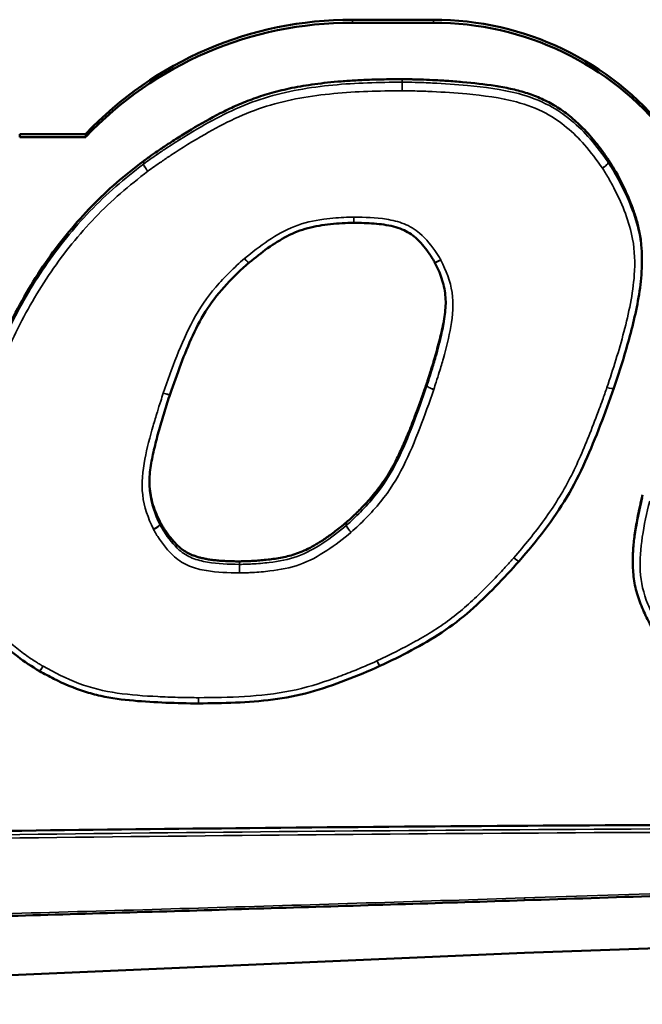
# Model space of a CAD drawing. Header units: inches. Extents: x 1.9 to 64.4, y 1.6 to 69.2.
# Tile 312 of 328: x 53.031 to 53.462, y 62.06 to 62.742. Entities that reach past the tile are written whole.
import ezdxf

# ---------------------------------------------------------------- set-up
doc = ezdxf.new("R2010")
doc.units = ezdxf.units.IN
doc.header["$MEASUREMENT"] = 0
doc.layers.add('Visible (ANSI)', color=7, linetype='Continuous', lineweight=50)
doc.layers.add('Visible Narrow (ANSI)', color=7, linetype='Continuous', lineweight=35)

msp = doc.modelspace()

# ---------------------------------------------------------------- linework, layer by layer
at = {"layer": 'Visible (ANSI)'}
for p, q in [((53.31761, 62.74239), (53.26141, 62.74239)), ((53.26141, 62.74031), (53.31761, 62.74031)), ((53.07658, 62.66313), (53.03084, 62.66313)), ((53.03084, 62.66105), (53.03084, 62.66313)), ((53.03084, 62.66105), (53.07658, 62.66105)), ((53.07658, 62.66105), (53.07658, 62.66313)), ((53.26242, 62.60152), (53.26247, 62.60152)), ((53.46209, 62.57688), (53.46209, 62.5748)), ((53.18985, 62.57394), (53.18989, 62.57398)), ((53.1351, 62.48282), (53.1351, 62.48284)), ((53.45576, 62.36789), (53.45576, 62.36581)), ((54.30916, 62.12649), (53.38071, 62.09545)), ((53.38071, 62.09545), (52.55991, 62.05968))]:
    msp.add_line(p, q, dxfattribs=at)
for centre, start, end in [((53.43782, 62.48841), 341.16408, 341.48855), ((53.37325, 62.37031), 318.8354, 319.17395), ((53.04699, 62.29511), 239.90469, 240.87268), ((53.27842, 62.29884), 294.85891, 295.18357), ((53.15473, 62.27333), 269.91882, 270.18367)]:
    msp.add_arc(centre, 0.005, start, end, dxfattribs=at)
for centre, major_axis, ratio, start_param, end_param in [((53.26141, 62.49657), (-0.25131, 0), 0.978148, 4.712389, 5.538723), ((53.31761, 62.54305), (-0.20379, 0), 0.978148, 3.79987, 4.712389), ((53.26141, 62.49449), (0.25131, 0), 0.978148, 1.570796, 2.39713), ((53.31761, 62.54097), (0.20379, 0), 0.978148, 0.658277, 1.570796), ((53.31353, 62.57233), (0.00529, -0.00023), 0.912162, 0.47841, 0.508989)]:
    msp.add_ellipse(centre, major_axis=major_axis, ratio=ratio, start_param=start_param, end_param=end_param, dxfattribs=at)
for points, knots in [([(53.11664, 62.64437), (53.11672, 62.64442), (53.11708, 62.64469), (53.11791, 62.6453), (53.11929, 62.64629), (53.12208, 62.64827), (53.12663, 62.65143), (53.13322, 62.65586), (53.14111, 62.66096), (53.15333, 62.66848), (53.16648, 62.6759), (53.1805, 62.68272), (53.19183, 62.68739), (53.20424, 62.69147), (53.21814, 62.69492), (53.23088, 62.69713), (53.24211, 62.69857), (53.25143, 62.69949), (53.26144, 62.70022), (53.27219, 62.70075), (53.28372, 62.70108), (53.29167, 62.70112), (53.29578, 62.70114)], [0.0001669, 0.0001669, 0.0001669, 0.0001669, 0.0009341, 0.0036538, 0.0080356, 0.0139561, 0.0299207, 0.0505654, 0.0749138, 0.101997, 0.1605463, 0.1904728, 0.2213119, 0.2541444, 0.2901301, 0.3304757, 0.3526676, 0.3764067, 0.4018441, 0.4291297, 0.458412, 0.4897452, 0.4897452, 0.4897452, 0.4897452]), ([(53.29582, 62.70114), (53.29595, 62.70114), (53.29647, 62.70113), (53.29762, 62.70113), (53.29946, 62.7011), (53.30195, 62.70106), (53.30502, 62.70099), (53.31011, 62.70085), (53.31748, 62.70056), (53.32726, 62.70002), (53.34172, 62.69892), (53.35647, 62.69725), (53.37102, 62.69463), (53.38146, 62.69193), (53.39158, 62.68822), (53.40142, 62.68321), (53.40929, 62.67783), (53.41546, 62.67272), (53.42016, 62.66832), (53.42485, 62.6634), (53.42954, 62.65793), (53.43425, 62.65189), (53.43725, 62.64758), (53.4388, 62.64536)], [0, 0, 0, 0, 0.0010176, 0.0039696, 0.0087051, 0.0150732, 0.0229232, 0.0321047, 0.0538616, 0.0791463, 0.1067684, 0.1643173, 0.1922116, 0.2194204, 0.2465407, 0.2743497, 0.30379, 0.3194557, 0.3359275, 0.3533416, 0.3718327, 0.3915324, 0.4124624, 0.4124624, 0.4124624, 0.4124624]), ([(53.4388, 62.64536), (53.4388, 62.64534), (53.43881, 62.64533), (53.43883, 62.64531), (53.43884, 62.6453), (53.43884, 62.64529)], [0, 0, 0, 0, 0.0001071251, 0.0001071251, 0.0002142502, 0.0002142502, 0.0002142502, 0.0002142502]), ([(53.43884, 62.64529), (53.43888, 62.64523), (53.43906, 62.64496), (53.43976, 62.64389), (53.44119, 62.64162), (53.44341, 62.63789), (53.44617, 62.63293), (53.44924, 62.62692), (53.45241, 62.62004), (53.45547, 62.61246), (53.45821, 62.60432), (53.46045, 62.59558), (53.46182, 62.58637), (53.46209, 62.58004), (53.46209, 62.57688)], [0.0001075, 0.0001075, 0.0001075, 0.0001075, 0.0006655, 0.002605, 0.0099674, 0.0214148, 0.0362851, 0.053931, 0.0737244, 0.0950643, 0.1173883, 0.1404478, 0.1651381, 0.1897619, 0.1897619, 0.1897619, 0.1897619]), ([(53.00524, 62.48559), (53.00822, 62.49388), (53.0141, 62.51022), (53.02481, 62.53362), (53.03674, 62.55566), (53.05003, 62.57628), (53.06464, 62.5955), (53.0806, 62.61327), (53.09778, 62.62971), (53.11028, 62.63943), (53.11653, 62.64429)], [0.0001304, 0.0001304, 0.0001304, 0.0001304, 0.0685768, 0.1350126, 0.1996182, 0.2627311, 0.3247134, 0.3859474, 0.4468292, 0.5075955, 0.5075955, 0.5075955, 0.5075955]), ([(53.11653, 62.64429), (53.11655, 62.6443), (53.11657, 62.64431), (53.1166, 62.64434), (53.11662, 62.64435), (53.11664, 62.64437)], [0, 0, 0, 0, 0.0001667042, 0.0001667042, 0.0003334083, 0.0003334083, 0.0003334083, 0.0003334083]), ([(53.18989, 62.57398), (53.19415, 62.57747), (53.19833, 62.58079), (53.20705, 62.587), (53.21153, 62.58986), (53.22081, 62.59467), (53.2256, 62.59657), (53.23562, 62.5992), (53.24092, 62.60001), (53.25165, 62.60114), (53.25695, 62.6015), (53.26242, 62.60152)], [0.0000779, 0.0000779, 0.0000779, 0.0000779, 0.0424549, 0.0424549, 0.084832, 0.084832, 0.127209, 0.127209, 0.169586, 0.169586, 0.2119631, 0.2119631, 0.2119631, 0.2119631]), ([(53.26247, 62.60152), (53.26725, 62.60149), (53.27186, 62.60139), (53.28104, 62.60066), (53.28557, 62.60006), (53.29196, 62.59846), (53.294, 62.59781), (53.29943, 62.59556), (53.30256, 62.59358), (53.30853, 62.5882), (53.31139, 62.58478), (53.31553, 62.57897), (53.31708, 62.57659), (53.31825, 62.57448)], [-0.1825043, -0.1825043, -0.1825043, -0.1825043, -0.1460483, -0.1460483, -0.1095922, -0.1095922, -0.0913641, -0.0913641, -0.0585588, -0.0585588, -0.0221027, -0.0221027, -0.0002239, -0.0002239, -0.0002239, -0.0002239]), ([(53.1351, 62.48284), (53.13749, 62.48979), (53.13989, 62.49664), (53.14507, 62.51023), (53.14781, 62.51695), (53.15386, 62.53), (53.15718, 62.53633), (53.16491, 62.54814), (53.1694, 62.55366), (53.17917, 62.56424), (53.18419, 62.56917), (53.18985, 62.57394)], [0.0000272, 0.0000272, 0.0000272, 0.0000272, 0.0571392, 0.0571392, 0.1142512, 0.1142512, 0.1713632, 0.1713632, 0.2284753, 0.2284753, 0.2855873, 0.2855873, 0.2855873, 0.2855873]), ([(53.31832, 62.57434), (53.31932, 62.5724), (53.32027, 62.57053), (53.32193, 62.56685), (53.32264, 62.56499), (53.3239, 62.56118), (53.32443, 62.55923), (53.32528, 62.55533), (53.3256, 62.55337), (53.32601, 62.5494), (53.32611, 62.5474), (53.32611, 62.54539)], [0.00019545, 0.00019545, 0.00019545, 0.00019545, 0.01713415, 0.01713415, 0.03407284, 0.03407284, 0.05101153, 0.05101153, 0.06795023, 0.06795023, 0.08488892, 0.08488892, 0.08488892, 0.08488892]), ([(53.46209, 62.5748), (53.46209, 62.56856), (53.46157, 62.56246), (53.45994, 62.5504), (53.45882, 62.54445), (53.45623, 62.53265), (53.45476, 62.52681), (53.45158, 62.51523), (53.44989, 62.50951), (53.44633, 62.4981), (53.44444, 62.49244), (53.44256, 62.48682)], [0.1815141, 0.1815141, 0.1815141, 0.1815141, 0.2275466, 0.2275466, 0.2735791, 0.2735791, 0.3196116, 0.3196116, 0.3656442, 0.3656442, 0.4116767, 0.4116767, 0.4116767, 0.4116767]), ([(53.31306, 62.49066), (53.31309, 62.49073), (53.31319, 62.49103), (53.3134, 62.49167), (53.31374, 62.4927), (53.3142, 62.49409), (53.31475, 62.49582), (53.31566, 62.49868), (53.31695, 62.50283), (53.31859, 62.50836), (53.3209, 62.51655), (53.32305, 62.52496), (53.32478, 62.53338), (53.3257, 62.53948), (53.32604, 62.54382), (53.3261, 62.54612), (53.3261, 62.54643)], [0, 0, 0, 0, 0.0006132, 0.0023917, 0.0052442, 0.0090793, 0.0138056, 0.0193319, 0.0324196, 0.0476136, 0.0641874, 0.0985818, 0.1151198, 0.1310614, 0.1466274, 0.1489852, 0.1489852, 0.1489852, 0.1489852]), ([(53.25722, 62.39382), (53.25737, 62.39395), (53.25798, 62.39447), (53.25928, 62.39562), (53.26133, 62.3975), (53.26399, 62.40003), (53.26712, 62.40315), (53.27058, 62.40679), (53.27425, 62.41089), (53.27801, 62.41541), (53.28181, 62.42041), (53.28563, 62.42609), (53.28876, 62.43143), (53.29133, 62.43625), (53.29338, 62.44036), (53.29551, 62.44487), (53.29771, 62.44981), (53.3, 62.45524), (53.30239, 62.46117), (53.30489, 62.46767), (53.30751, 62.47476), (53.31026, 62.48248), (53.3121, 62.48785), (53.31306, 62.49064)], [0.0000894, 0.0000894, 0.0000894, 0.0000894, 0.00162, 0.0062377, 0.0134917, 0.0230239, 0.0344804, 0.0475129, 0.0617802, 0.0769508, 0.0928931, 0.1102473, 0.1298731, 0.1408135, 0.1526523, 0.1655002, 0.1794675, 0.1946644, 0.2112003, 0.2291843, 0.2487251, 0.2699309, 0.2928579, 0.2928579, 0.2928579, 0.2928579]), ([(53.12071, 62.42102), (53.12071, 62.42505), (53.12109, 62.42913), (53.12237, 62.43735), (53.12325, 62.44149), (53.12523, 62.44979), (53.12633, 62.45394), (53.12865, 62.46224), (53.12988, 62.46638), (53.13242, 62.47463), (53.1337, 62.4787), (53.1351, 62.48282)], [0.0832759, 0.0832759, 0.0832759, 0.0832759, 0.1171508, 0.1171508, 0.1510258, 0.1510258, 0.1849008, 0.1849008, 0.2187757, 0.2187757, 0.2526507, 0.2526507, 0.2526507, 0.2526507]), ([(53.44255, 62.48679), (53.43964, 62.47826), (53.43647, 62.46967), (53.42993, 62.45272), (53.42652, 62.44429), (53.41901, 62.42759), (53.41483, 62.41932), (53.40535, 62.40343), (53.40008, 62.39578), (53.38892, 62.38104), (53.38297, 62.37391), (53.37704, 62.36704)], [0.0000353, 0.0000353, 0.0000353, 0.0000353, 0.0700319, 0.0700319, 0.1400285, 0.1400285, 0.2100251, 0.2100251, 0.2800216, 0.2800216, 0.3500182, 0.3500182, 0.3500182, 0.3500182]), ([(53.12072, 62.42206), (53.12073, 62.42145), (53.12081, 62.41875), (53.12128, 62.4139), (53.12266, 62.40748), (53.12484, 62.40091), (53.12691, 62.39664), (53.12799, 62.39444)], [0.16803243, 0.16803243, 0.16803243, 0.16803243, 0.17273648, 0.18908377, 0.20593607, 0.22373172, 0.24273056, 0.24273056, 0.24273056, 0.24273056]), ([(53.45576, 62.36789), (53.45576, 62.36834), (53.45577, 62.37028), (53.4559, 62.37382), (53.45627, 62.37864), (53.45685, 62.38384), (53.45767, 62.38944), (53.45873, 62.39549), (53.46004, 62.40202), (53.46135, 62.40788), (53.46225, 62.41156), (53.46259, 62.41291)], [0.1530716, 0.1530716, 0.1530716, 0.1530716, 0.1565721, 0.1681687, 0.1806836, 0.1942228, 0.2088911, 0.2247922, 0.2420284, 0.2607008, 0.2715256, 0.2715256, 0.2715256, 0.2715256]), ([(53.12799, 62.39444), (53.128, 62.39441), (53.12801, 62.39439), (53.12804, 62.39434), (53.12805, 62.39432), (53.12806, 62.39429)], [0, 0, 0, 0, 0.0002080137, 0.0002080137, 0.0004160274, 0.0004160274, 0.0004160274, 0.0004160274]), ([(53.12806, 62.39429), (53.12807, 62.39428), (53.12812, 62.39417), (53.12839, 62.39368), (53.12899, 62.39262), (53.12999, 62.39093), (53.13135, 62.38878), (53.13304, 62.3863), (53.13502, 62.38364), (53.13726, 62.38091), (53.13975, 62.37825), (53.14252, 62.37573), (53.14572, 62.37345), (53.1488, 62.37185), (53.15158, 62.37072), (53.15394, 62.36992), (53.15653, 62.36921), (53.15939, 62.36859), (53.16253, 62.36805), (53.16597, 62.3676), (53.16975, 62.36725), (53.17387, 62.367), (53.17836, 62.36684), (53.18149, 62.36682), (53.18311, 62.36681)], [0.0002141, 0.0002141, 0.0002141, 0.0002141, 0.0003064, 0.0011969, 0.004558, 0.009742, 0.0164117, 0.0242363, 0.0328938, 0.0420752, 0.0514907, 0.0609798, 0.0708423, 0.081576, 0.0874501, 0.0937599, 0.1005812, 0.1079887, 0.1160565, 0.1248565, 0.1344596, 0.1449348, 0.1563497, 0.1687144, 0.1687144, 0.1687144, 0.1687144]), ([(53.18315, 62.36681), (53.1832, 62.36681), (53.1834, 62.36681), (53.18385, 62.36682), (53.18459, 62.36683), (53.18609, 62.36686), (53.18851, 62.36693), (53.19197, 62.36709), (53.19605, 62.36736), (53.20223, 62.36789), (53.20868, 62.36872), (53.21523, 62.36999), (53.22025, 62.37131), (53.22542, 62.37312), (53.23087, 62.37555), (53.23557, 62.37812), (53.23954, 62.38057), (53.24276, 62.38269), (53.24612, 62.38507), (53.24966, 62.38771), (53.25337, 62.39063), (53.25588, 62.3927), (53.25717, 62.39377)], [0.0000566, 0.0000566, 0.0000566, 0.0000566, 0.0004068, 0.0015906, 0.0034964, 0.0060694, 0.0129981, 0.0219403, 0.0324623, 0.0441339, 0.0692307, 0.0819679, 0.0950074, 0.1087933, 0.123811, 0.1405715, 0.1497691, 0.1595972, 0.1701201, 0.1814013, 0.193504, 0.206401, 0.206401, 0.206401, 0.206401]), ([(53.25717, 62.39377), (53.25718, 62.39378), (53.25718, 62.39379), (53.2572, 62.3938), (53.25721, 62.39381), (53.25722, 62.39382)], [0, 0, 0, 0, 0.0000893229, 0.0000893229, 0.0001786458, 0.0001786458, 0.0001786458, 0.0001786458]), ([(53.18311, 62.36681), (53.18312, 62.36681), (53.18312, 62.36681), (53.18314, 62.36681), (53.18315, 62.36681), (53.18315, 62.36681)], [0, 0, 0, 0, 0.0000564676, 0.0000564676, 0.0001129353, 0.0001129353, 0.0001129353, 0.0001129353]), ([(53.37702, 62.36702), (53.37177, 62.36102), (53.3662, 62.35508), (53.35494, 62.34356), (53.34916, 62.33791), (53.33686, 62.32714), (53.33028, 62.32211), (53.31659, 62.31304), (53.30951, 62.30895), (53.29515, 62.3013), (53.28781, 62.29773), (53.28055, 62.29432)], [0.0000374, 0.0000374, 0.0000374, 0.0000374, 0.0614439, 0.0614439, 0.1228505, 0.1228505, 0.184257, 0.184257, 0.2456635, 0.2456635, 0.3070701, 0.3070701, 0.3070701, 0.3070701]), ([(53.47498, 62.31079), (53.47289, 62.31392), (53.47107, 62.31704), (53.46742, 62.32361), (53.46566, 62.32704), (53.46242, 62.3341), (53.46093, 62.33774), (53.45837, 62.34531), (53.45735, 62.34927), (53.45607, 62.35724), (53.45579, 62.36122), (53.45576, 62.36537), (53.45576, 62.36559), (53.45576, 62.36581)], [0.0002208, 0.0002208, 0.0002208, 0.0002208, 0.027588, 0.027588, 0.0565788, 0.0565788, 0.0855695, 0.0855695, 0.1145603, 0.1145603, 0.1435511, 0.1435511, 0.1451747, 0.1451747, 0.1451747, 0.1451747]), ([(53.04448, 62.29078), (53.03928, 62.2938), (53.03426, 62.29721), (53.02462, 62.3044), (53.01986, 62.3083), (53.01342, 62.3152), (53.01143, 62.31767), (53.00788, 62.32282), (53.0063, 62.32549), (53.00205, 62.33367), (52.99984, 62.3393), (52.99601, 62.35052), (52.99441, 62.35625), (52.99295, 62.36181)], [0.0001074, 0.0001074, 0.0001074, 0.0001074, 0.044848, 0.044848, 0.0895886, 0.0895886, 0.1119589, 0.1119589, 0.1343292, 0.1343292, 0.1790698, 0.1790698, 0.2238103, 0.2238103, 0.2238103, 0.2238103]), ([(53.15472, 62.26833), (53.14727, 62.26834), (53.13971, 62.26853), (53.12471, 62.26913), (53.11721, 62.26955), (53.10215, 62.2709), (53.09452, 62.27188), (53.0832, 62.2744), (53.07947, 62.27541), (53.06843, 62.27893), (53.06134, 62.28191), (53.05109, 62.2871), (53.04779, 62.28894), (53.04455, 62.29074)], [0.00003, 0.00003, 0.00003, 0.00003, 0.0567408, 0.0567408, 0.1134517, 0.1134517, 0.1701625, 0.1701625, 0.1985179, 0.1985179, 0.2552288, 0.2552288, 0.2835842, 0.2835842, 0.2835842, 0.2835842]), ([(53.28052, 62.29431), (53.2728, 62.29073), (53.26475, 62.28741), (53.24868, 62.28127), (53.24051, 62.27841), (53.22365, 62.27379), (53.21501, 62.27214), (53.19775, 62.26989), (53.18911, 62.26925), (53.17189, 62.26847), (53.16326, 62.26836), (53.15474, 62.26833)], [0.0000365, 0.0000365, 0.0000365, 0.0000365, 0.064948, 0.064948, 0.1298596, 0.1298596, 0.1947712, 0.1947712, 0.2596828, 0.2596828, 0.3245944, 0.3245944, 0.3245944, 0.3245944]), ([(52.47892, 62.16531), (52.48016, 62.16542), (52.48565, 62.16589), (52.49919, 62.16675), (52.52408, 62.16811), (52.56268, 62.1698), (52.61733, 62.17177), (52.67395, 62.17341), (52.72903, 62.17479), (52.77835, 62.1759), (52.83343, 62.177), (52.89451, 62.17808), (52.96148, 62.17912), (53.0608, 62.18049), (53.25186, 62.18266), (53.47538, 62.18423), (53.69942, 62.18466), (53.8339, 62.18431), (53.93453, 62.18357), (54.0027, 62.18278), (54.06473, 62.18179), (54.10392, 62.18079), (54.12235, 62.18032)], [0, 0, 0, 0, 0.009513, 0.041989, 0.103346, 0.199513, 0.336424, 0.520017, 0.631176, 0.756234, 0.895932, 1.051016, 1.221724, 1.406292, 1.807929, 2.677688, 3.109515, 3.515113, 3.702409, 3.876348, 4.034665, 4.175099, 4.175099, 4.175099, 4.175099]), ([(54.30664, 62.16287), (54.27579, 62.1615), (54.2449, 62.16059), (54.15232, 62.15736), (54.09059, 62.15526), (53.96713, 62.1511), (53.90541, 62.14904), (53.78195, 62.14495), (53.72022, 62.14292), (53.59676, 62.13887), (53.53503, 62.13685), (53.44244, 62.13384), (53.41157, 62.13283), (53.38071, 62.13183)], [0.000001, 0.000001, 0.000001, 0.000001, 0.235321, 0.235321, 0.70596, 0.70596, 1.176599, 1.176599, 1.647238, 1.647238, 2.117877, 2.117877, 2.353196, 2.353196, 2.353196, 2.353196]), ([(53.38071, 62.13183), (53.32565, 62.13005), (53.27058, 62.12833), (53.16046, 62.12495), (53.10539, 62.12332), (53.02279, 62.12093), (52.99526, 62.12014), (52.9402, 62.11845), (52.91267, 62.11756), (52.85763, 62.11557), (52.83011, 62.11447), (52.7751, 62.11196), (52.7476, 62.11054), (52.70638, 62.10802), (52.69265, 62.10712), (52.65833, 62.10467), (52.63774, 62.10304), (52.59658, 62.09963), (52.57601, 62.09785), (52.55543, 62.09606)], [0, 0, 0, 0, 0.419786, 0.419786, 0.839571, 0.839571, 1.049464, 1.049464, 1.259357, 1.259357, 1.46925, 1.46925, 1.679143, 1.679143, 1.784089, 1.784089, 1.941509, 1.941509, 2.098929, 2.098929, 2.098929, 2.098929])]:
    msp.add_open_spline(points, degree=3, knots=knots, dxfattribs=at)
for points in [[(53.29578, 62.70114), (53.29579, 62.70114), (53.2958, 62.70114), (53.29581, 62.70114), (53.29582, 62.70114)], [(53.31306, 62.49064), (53.31306, 62.49064), (53.31306, 62.49065), (53.31306, 62.49066), (53.31306, 62.49066)]]:
    msp.add_open_spline(points, degree=3, dxfattribs=at)
at = {"layer": 'Visible Narrow (ANSI)'}
for p, q in [((53.26141, 62.74031), (53.26141, 62.74239)), ((53.31761, 62.74031), (53.31761, 62.74239))]:
    msp.add_line(p, q, dxfattribs=at)
for centre, major_axis, ratio, start_param, end_param in [((53.29583, 62.69417), (-0.005, 0), 0.978148, 4.709945, 4.717279), ((53.29583, 62.69417), (-0.00002, 0.005), 0.001017, 0.209437, 1.780233), ((53.29583, 62.69417), (0.00001, 0.005), 0.000508, 4.50295, 6.073746), ((53.11964, 62.63838), (-0.005, 0), 0.978148, 5.357403, 5.383656), ((53.11964, 62.63838), (-0.00307, 0.00395), 0.129317, 0.164927, 1.735724), ((53.11964, 62.63838), (-0.00296, 0.00403), 0.124999, 0.168246, 1.739043), ((53.43466, 62.64053), (0.0041, 0.00286), 0.171899, 4.593389, 6.164185), ((53.43466, 62.64053), (0.00415, 0.00278), 0.173848, 4.596329, 6.167126), ((53.43466, 62.64053), (-0.005, 0), 0.978148, 3.722142, 3.739012), ((53.2624, 62.60652), (0.00002, -0.005), 0.000677, 4.921827, 6.283185), ((53.26249, 62.60652), (-0.00003, -0.005), 0.001201, 0, 1.36136), ((53.18672, 62.57784), (0.00317, -0.00386), 0.133745, 4.873715, 6.283185), ((53.18663, 62.57776), (0.00322, -0.00382), 0.135688, 4.872068, 6.283185), ((53.32263, 62.5769), (-0.00438, -0.00242), 0.182869, 0, 1.470004), ((53.32277, 62.57662), (-0.00445, -0.00228), 0.185911, 0, 1.475919), ((53.3178, 62.48702), (-0.00473, 0.00162), 0.197147, 0.067406, 1.638203), ((53.31781, 62.48705), (-0.00474, 0.0016), 0.197414, 0.066588, 1.637385), ((53.13036, 62.48442), (0.00474, -0.0016), 0.197405, 4.779005, 6.283185), ((53.13037, 62.48446), (0.00473, -0.00162), 0.197124, 4.779865, 6.283185), ((53.43782, 62.48841), (0.00473, -0.00161), 0.197222, 4.779566, 6.283185), ((53.43782, 62.48841), (0.00474, -0.00159), 0.197585, 4.778448, 6.283185), ((53.12347, 62.39025), (0.0045, 0.00219), 0.187718, 4.621262, 6.192058), ((53.12362, 62.38997), (0.00442, 0.00234), 0.18469, 4.615081, 6.185877), ((53.2604, 62.38797), (-0.00319, 0.00385), 0.134522, 0.160672, 1.731469), ((53.26051, 62.38806), (-0.00325, 0.0038), 0.136739, 0.158771, 1.729568), ((53.37325, 62.37031), (0.00376, -0.00329), 0.158007, 4.849672, 6.283185), ((53.37325, 62.37031), (0.00378, -0.00327), 0.1588, 4.848736, 6.283185), ((53.18308, 62.35984), (0.00003, 0.005), 0.001228, 4.502953, 6.073749), ((53.18317, 62.35984), (-0.00001, 0.005), 0.000621, 0.209439, 1.780235), ((53.27842, 62.29884), (0.0021, -0.00454), 0.089001, 4.902174, 6.283185), ((53.27842, 62.29884), (0.00213, -0.00452), 0.090079, 4.901667, 6.283185), ((53.04699, 62.29511), (-0.00251, -0.00433), 0.105984, 0, 1.389928), ((53.04699, 62.29511), (-0.00243, -0.00437), 0.102913, 0, 1.388164), ((53.15473, 62.27333), (-0.00001, -0.005), 0.000301, 0, 1.361357), ((53.15473, 62.27333), (0.00002, -0.005), 0.000681, 4.921833, 6.283197), ((53.38064, 62.13383), (0.00006, -0.002), 0.006882, 4.921717, 6.283186)]:
    msp.add_ellipse(centre, major_axis=major_axis, ratio=ratio, start_param=start_param, end_param=end_param, dxfattribs=at)
for points, knots in [([(53.29578, 62.70114), (53.29578, 62.7008), (53.2958, 62.70047), (53.2958, 62.69995), (53.2958, 62.69976), (53.2958, 62.69958), (53.2958, 62.6994), (53.2958, 62.69923), (53.2958, 62.69906)], [-0.00548806, -0.00548806, -0.00548806, -0.00548806, 0.00677857, 0.00677857, 0.01356213, 0.01356213, 0.01356213, 0.01991213, 0.01991213, 0.01991213, 0.01991213]), ([(53.29584, 62.69906), (53.29584, 62.69923), (53.29584, 62.6994), (53.29584, 62.69958), (53.29584, 62.69976), (53.29584, 62.69995), (53.29584, 62.70047), (53.29582, 62.7008), (53.29582, 62.70114)], [-0.01991213, -0.01991213, -0.01991213, -0.01991213, -0.01356213, -0.01356213, -0.01356213, -0.00677857, -0.00677857, 0.00548806, 0.00548806, 0.00548806, 0.00548806]), ([(53.2958, 62.69906), (53.27999, 62.69898), (53.26393, 62.69859), (53.23199, 62.69553), (53.21593, 62.69291), (53.20042, 62.68807), (53.18493, 62.68324), (53.17036, 62.67605), (53.14846, 62.6635), (53.14057, 62.6586), (53.13059, 62.65201), (53.12836, 62.65051), (53.12295, 62.64681), (53.11971, 62.64455), (53.11664, 62.64229)], [-0.4817108, -0.4817108, -0.4817108, -0.4817108, -0.3612172, -0.3612172, -0.2406771, -0.2406771, -0.2406771, -0.1203385, -0.1203385, -0.0499141, -0.0499141, -0.0294822, -0.0294822, -0.0001663, -0.0001663, -0.0001663, -0.0001663]), ([(53.11964, 62.63734), (53.12272, 62.6396), (53.12585, 62.64178), (53.1312, 62.64544), (53.13341, 62.64693), (53.14329, 62.65345), (53.1511, 62.65831), (53.1727, 62.67069), (53.1869, 62.67768), (53.20194, 62.68237), (53.21701, 62.68708), (53.23271, 62.68965), (53.26419, 62.69266), (53.28001, 62.69305), (53.29583, 62.69313)], [0.0001663, 0.0001663, 0.0001663, 0.0001663, 0.0294822, 0.0294822, 0.0499141, 0.0499141, 0.1203385, 0.1203385, 0.2406771, 0.2406771, 0.2406771, 0.3612172, 0.3612172, 0.4817108, 0.4817108, 0.4817108, 0.4817108]), ([(53.29583, 62.69313), (53.29879, 62.69312), (53.30175, 62.69306), (53.30874, 62.69288), (53.31276, 62.69274), (53.32475, 62.69218), (53.33271, 62.69164), (53.35226, 62.68977), (53.36389, 62.6883), (53.37516, 62.68534), (53.38222, 62.68348), (53.38911, 62.68093), (53.40578, 62.672), (53.41468, 62.66428), (53.42678, 62.6505), (53.4308, 62.64504), (53.43466, 62.63949)], [0.0000465, 0.0000465, 0.0000465, 0.0000465, 0.0226254, 0.0226254, 0.0532865, 0.0532865, 0.1140707, 0.1140707, 0.2030024, 0.2030024, 0.2030024, 0.2587234, 0.2587234, 0.3478769, 0.3478769, 0.4002214, 0.4002214, 0.4002214, 0.4002214]), ([(53.4388, 62.64328), (53.43493, 62.64883), (53.43074, 62.65454), (53.41819, 62.66883), (53.40881, 62.677), (53.39112, 62.68647), (53.38382, 62.68917), (53.37646, 62.6911), (53.3647, 62.69419), (53.35289, 62.69566), (53.33309, 62.69756), (53.32506, 62.6981), (53.31296, 62.69866), (53.3089, 62.69881), (53.30185, 62.69899), (53.2988, 62.69905), (53.29584, 62.69906)], [-0.4002214, -0.4002214, -0.4002214, -0.4002214, -0.3478769, -0.3478769, -0.2587234, -0.2587234, -0.2030024, -0.2030024, -0.2030024, -0.1140707, -0.1140707, -0.0532865, -0.0532865, -0.0226254, -0.0226254, -0.0000465, -0.0000465, -0.0000465, -0.0000465]), ([(53.4388, 62.64536), (53.4388, 62.6451), (53.4388, 62.64484), (53.4388, 62.64432), (53.4388, 62.64406), (53.4388, 62.6438), (53.4388, 62.64362), (53.4388, 62.64345), (53.4388, 62.64328)], [0, 0, 0, 0, 0.009525, 0.009525, 0.01905, 0.01905, 0.01905, 0.0254, 0.0254, 0.0254, 0.0254]), ([(53.43884, 62.64321), (53.43884, 62.64338), (53.43884, 62.64355), (53.43884, 62.64373), (53.43884, 62.64399), (53.43884, 62.64425), (53.43884, 62.64477), (53.43884, 62.64503), (53.43884, 62.64529)], [-0.0254, -0.0254, -0.0254, -0.0254, -0.01905, -0.01905, -0.01905, -0.009525, -0.009525, 0, 0, 0, 0]), ([(53.11653, 62.64221), (53.1037, 62.63224), (53.09087, 62.62149), (53.0681, 62.5977), (53.0577, 62.58486), (53.04842, 62.57132), (53.03912, 62.55775), (53.03094, 62.54346), (53.01656, 62.51405), (53.01069, 62.49868), (53.00524, 62.48351)], [-0.5005776, -0.5005776, -0.5005776, -0.5005776, -0.3757352, -0.3757352, -0.2507262, -0.2507262, -0.2507262, -0.1253631, -0.1253631, -0.0001304, -0.0001304, -0.0001304, -0.0001304]), ([(53.11653, 62.64429), (53.11653, 62.64403), (53.11653, 62.64377), (53.11653, 62.64325), (53.11653, 62.64299), (53.11653, 62.64273), (53.11653, 62.64255), (53.11653, 62.64238), (53.11653, 62.64221)], [0, 0, 0, 0, 0.009525, 0.009525, 0.01905, 0.01905, 0.01905, 0.0254, 0.0254, 0.0254, 0.0254]), ([(53.11664, 62.64229), (53.11664, 62.64246), (53.11664, 62.64263), (53.11664, 62.64281), (53.11664, 62.64307), (53.11664, 62.64333), (53.11664, 62.64385), (53.11664, 62.64411), (53.11664, 62.64437)], [-0.0254, -0.0254, -0.0254, -0.0254, -0.01905, -0.01905, -0.01905, -0.009525, -0.009525, 0, 0, 0, 0]), ([(53.43466, 62.63949), (53.43534, 62.63848), (53.43598, 62.63746), (53.43736, 62.6352), (53.4381, 62.63397), (53.44034, 62.63009), (53.44179, 62.62741), (53.44875, 62.61378), (53.45337, 62.60236), (53.45714, 62.58209), (53.45737, 62.57369), (53.45679, 62.56548), (53.45583, 62.55215), (53.453, 62.53898), (53.44619, 62.51294), (53.44209, 62.50013), (53.43782, 62.48737)], [0.0001064, 0.0001064, 0.0001064, 0.0001064, 0.0094691, 0.0094691, 0.0205533, 0.0205533, 0.0441319, 0.0441319, 0.138847, 0.138847, 0.2029354, 0.2029354, 0.2029354, 0.3070688, 0.3070688, 0.4116767, 0.4116767, 0.4116767, 0.4116767]), ([(53.46208, 62.57481), (53.46207, 62.58059), (53.46161, 62.58644), (53.45816, 62.60496), (53.45337, 62.6167), (53.44623, 62.63071), (53.44473, 62.63346), (53.44243, 62.63745), (53.44167, 62.63872), (53.44024, 62.64105), (53.43952, 62.6422), (53.43884, 62.64321)], [-0.1815141, -0.1815141, -0.1815141, -0.1815141, -0.138847, -0.138847, -0.0441319, -0.0441319, -0.0205533, -0.0205533, -0.0094691, -0.0094691, -0.0001064, -0.0001064, -0.0001064, -0.0001064]), ([(53.00996, 62.48085), (53.01541, 62.49601), (53.02117, 62.5111), (53.03535, 62.54012), (53.04342, 62.55419), (53.05258, 62.56756), (53.06171, 62.58089), (53.07193, 62.59351), (53.09434, 62.61693), (53.10681, 62.62737), (53.11964, 62.63734)], [0.0001304, 0.0001304, 0.0001304, 0.0001304, 0.1253631, 0.1253631, 0.2507262, 0.2507262, 0.2507262, 0.3757352, 0.3757352, 0.5005776, 0.5005776, 0.5005776, 0.5005776]), ([(53.2624, 62.60548), (53.26162, 62.60548), (53.26085, 62.60546), (53.25918, 62.60542), (53.2583, 62.60539), (53.25494, 62.60525), (53.25246, 62.6051), (53.24717, 62.60467), (53.24435, 62.60438), (53.23463, 62.60308), (53.22775, 62.6016), (53.22128, 62.59905), (53.21485, 62.59652), (53.20883, 62.59307), (53.19742, 62.5854), (53.19202, 62.58115), (53.18672, 62.5768)], [-0.2119631, -0.2119631, -0.2119631, -0.2119631, -0.2060297, -0.2060297, -0.1993006, -0.1993006, -0.1803854, -0.1803854, -0.1588126, -0.1588126, -0.1056041, -0.1056041, -0.1056041, -0.052802, -0.052802, -0.0000779, -0.0000779, -0.0000779, -0.0000779]), ([(53.26249, 62.60548), (53.26248, 62.60548), (53.26246, 62.60548), (53.26243, 62.60548), (53.26242, 62.60548), (53.2624, 62.60548)], [-0.0002294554, -0.0002294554, -0.0002294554, -0.0002294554, -0.0001147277, -0.0001147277, 0, 0, 0, 0]), ([(53.32263, 62.57586), (53.32233, 62.5764), (53.32202, 62.57693), (53.32112, 62.57842), (53.32051, 62.57938), (53.31652, 62.58546), (53.31269, 62.59032), (53.30481, 62.5971), (53.30111, 62.59931), (53.2972, 62.60085), (53.2933, 62.60239), (53.28916, 62.60336), (53.27754, 62.60521), (53.27001, 62.60544), (53.26249, 62.60548)], [0.0002239, 0.0002239, 0.0002239, 0.0002239, 0.0049969, 0.0049969, 0.0137374, 0.0137374, 0.0610882, 0.0610882, 0.0931558, 0.0931558, 0.0931558, 0.1252234, 0.1252234, 0.1825043, 0.1825043, 0.1825043, 0.1825043]), ([(53.18672, 62.5768), (53.1867, 62.57679), (53.18669, 62.57677), (53.18666, 62.57675), (53.18664, 62.57673), (53.18663, 62.57672)], [-0.0003116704, -0.0003116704, -0.0003116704, -0.0003116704, -0.0001558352, -0.0001558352, 0, 0, 0, 0]), ([(53.18663, 62.57672), (53.18305, 62.57371), (53.17963, 62.5705), (53.173, 62.56392), (53.1698, 62.56051), (53.16065, 62.54989), (53.15536, 62.54215), (53.15097, 62.53395), (53.14667, 62.52591), (53.14305, 62.51753), (53.13636, 62.5006), (53.13332, 62.49202), (53.13037, 62.48342)], [-0.2855873, -0.2855873, -0.2855873, -0.2855873, -0.2495949, -0.2495949, -0.2135506, -0.2135506, -0.1414359, -0.1414359, -0.1414359, -0.070718, -0.070718, -0.0000272, -0.0000272, -0.0000272, -0.0000272]), ([(53.31781, 62.48602), (53.31839, 62.48772), (53.31894, 62.48943), (53.32023, 62.49344), (53.32095, 62.49575), (53.32262, 62.50124), (53.32355, 62.50442), (53.32648, 62.51487), (53.32837, 62.52218), (53.32968, 62.52959), (53.33106, 62.5374), (53.33162, 62.5454), (53.32934, 62.56107), (53.32639, 62.56852), (53.32277, 62.57558)], [-0.2406292, -0.2406292, -0.2406292, -0.2406292, -0.2266521, -0.2266521, -0.207854, -0.207854, -0.1820509, -0.1820509, -0.1234468, -0.1234468, -0.1234468, -0.0617234, -0.0617234, -0.0001955, -0.0001955, -0.0001955, -0.0001955]), ([(53.32277, 62.57558), (53.32275, 62.57563), (53.32273, 62.57568), (53.32268, 62.57577), (53.32265, 62.57581), (53.32263, 62.57586)], [-0.000804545, -0.000804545, -0.000804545, -0.000804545, -0.0004022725, -0.0004022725, 0, 0, 0, 0]), ([(53.32609, 62.5454), (53.32609, 62.54081), (53.32558, 62.53615), (53.32475, 62.53146), (53.32349, 62.52434), (53.32163, 62.51712), (53.31874, 62.50679), (53.31782, 62.50364), (53.31616, 62.49821), (53.31545, 62.49592), (53.31418, 62.49195), (53.31364, 62.49029), (53.31307, 62.48859)], [0.0848889, 0.0848889, 0.0848889, 0.0848889, 0.1234468, 0.1234468, 0.1234468, 0.1820509, 0.1820509, 0.207854, 0.207854, 0.2266521, 0.2266521, 0.2406292, 0.2406292, 0.2406292, 0.2406292]), ([(53.31306, 62.48857), (53.30997, 62.47956), (53.30684, 62.47065), (53.30004, 62.45304), (53.29642, 62.44434), (53.29225, 62.43602), (53.28798, 62.42752), (53.28304, 62.41958), (53.27389, 62.40832), (53.2705, 62.40456), (53.26382, 62.39773), (53.26073, 62.39474), (53.25722, 62.39174)], [0.0000259, 0.0000259, 0.0000259, 0.0000259, 0.0740728, 0.0740728, 0.1481457, 0.1481457, 0.1481457, 0.2238982, 0.2238982, 0.2640332, 0.2640332, 0.2995611, 0.2995611, 0.2995611, 0.2995611]), ([(53.31307, 62.48859), (53.31307, 62.48876), (53.31307, 62.48894), (53.31307, 62.48911), (53.31307, 62.4893), (53.31307, 62.48948), (53.31307, 62.49), (53.31306, 62.49033), (53.31306, 62.49066)], [0.00731474, 0.00731474, 0.00731474, 0.00731474, 0.01366474, 0.01366474, 0.01366474, 0.02049961, 0.02049961, 0.0327148, 0.0327148, 0.0327148, 0.0327148]), ([(53.31306, 62.49064), (53.31306, 62.49031), (53.31306, 62.48998), (53.31306, 62.48946), (53.31306, 62.48928), (53.31306, 62.48909), (53.31306, 62.48892), (53.31306, 62.48874), (53.31306, 62.48857)], [-0.0327148, -0.0327148, -0.0327148, -0.0327148, -0.02049961, -0.02049961, -0.01366474, -0.01366474, -0.01366474, -0.00731474, -0.00731474, -0.00731474, -0.00731474]), ([(53.31307, 62.48859), (53.31306, 62.48859), (53.31306, 62.48858), (53.31306, 62.48858), (53.31306, 62.48857), (53.31306, 62.48857)], [0, 0, 0, 0, 0.0000517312, 0.0000517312, 0.0001034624, 0.0001034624, 0.0001034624, 0.0001034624]), ([(53.13036, 62.48338), (53.12974, 62.48156), (53.12915, 62.47973), (53.12777, 62.47544), (53.12699, 62.47297), (53.12523, 62.46724), (53.12426, 62.46398), (53.12116, 62.45309), (53.11912, 62.44543), (53.11761, 62.43767), (53.11603, 62.4295), (53.11519, 62.42113), (53.11699, 62.40462), (53.11983, 62.3967), (53.12347, 62.38921)], [-0.2526507, -0.2526507, -0.2526507, -0.2526507, -0.2376956, -0.2376956, -0.2175825, -0.2175825, -0.1911059, -0.1911059, -0.1295339, -0.1295339, -0.1295339, -0.064767, -0.064767, -0.000202, -0.000202, -0.000202, -0.000202]), ([(53.13037, 62.48342), (53.13037, 62.48341), (53.13037, 62.48341), (53.13036, 62.48339), (53.13036, 62.48339), (53.13036, 62.48338)], [-0.0001089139, -0.0001089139, -0.0001089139, -0.0001089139, -0.0000544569, -0.0000544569, 0, 0, 0, 0]), ([(53.26051, 62.38702), (53.26402, 62.39002), (53.26735, 62.39322), (53.27421, 62.40023), (53.2777, 62.4041), (53.28716, 62.41575), (53.29236, 62.4241), (53.29674, 62.43283), (53.30102, 62.44137), (53.30469, 62.45019), (53.31155, 62.46797), (53.31471, 62.47696), (53.3178, 62.48598)], [-0.2995611, -0.2995611, -0.2995611, -0.2995611, -0.2640332, -0.2640332, -0.2238982, -0.2238982, -0.1481457, -0.1481457, -0.1481457, -0.0740728, -0.0740728, -0.0000259, -0.0000259, -0.0000259, -0.0000259]), ([(53.3178, 62.48598), (53.3178, 62.48598), (53.3178, 62.48599), (53.31781, 62.486), (53.31781, 62.48601), (53.31781, 62.48602)], [-0.0001034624, -0.0001034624, -0.0001034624, -0.0001034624, -0.0000517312, -0.0000517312, 0, 0, 0, 0]), ([(53.43782, 62.48737), (53.43682, 62.48444), (53.43578, 62.48151), (53.434, 62.47658), (53.43327, 62.47457), (53.43043, 62.46686), (53.42826, 62.46118), (53.42183, 62.44501), (53.41742, 62.43457), (53.41223, 62.4245), (53.40709, 62.41451), (53.4011, 62.40493), (53.38786, 62.38658), (53.38063, 62.37781), (53.37325, 62.36927)], [0.0000353, 0.0000353, 0.0000353, 0.0000353, 0.0241314, 0.0241314, 0.0407358, 0.0407358, 0.0878785, 0.0878785, 0.1757571, 0.1757571, 0.1757571, 0.2629063, 0.2629063, 0.3500182, 0.3500182, 0.3500182, 0.3500182]), ([(53.12799, 62.39236), (53.12435, 62.39983), (53.12189, 62.40681), (53.12082, 62.4166), (53.12072, 62.4188), (53.12072, 62.42101)], [0.00020201, 0.00020201, 0.00020201, 0.00020201, 0.06476696, 0.06476696, 0.08327587, 0.08327587, 0.08327587, 0.08327587]), ([(53.46259, 62.41083), (53.46053, 62.40253), (53.45868, 62.39403), (53.45643, 62.37895), (53.45575, 62.37243), (53.45576, 62.36581)], [-0.2604317, -0.2604317, -0.2604317, -0.2604317, -0.194175, -0.194175, -0.1451747, -0.1451747, -0.1451747, -0.1451747]), ([(53.47914, 62.31253), (53.47866, 62.31324), (53.4782, 62.31397), (53.47719, 62.31557), (53.47665, 62.31646), (53.47462, 62.31988), (53.47318, 62.32244), (53.46974, 62.32902), (53.46784, 62.33306), (53.46324, 62.34459), (53.46132, 62.35237), (53.46088, 62.36018), (53.46045, 62.36799), (53.46117, 62.37584), (53.4636, 62.39206), (53.4654, 62.40038), (53.46745, 62.40865)], [0.0002208, 0.0002208, 0.0002208, 0.0002208, 0.0068618, 0.0068618, 0.0148906, 0.0148906, 0.0376557, 0.0376557, 0.0723145, 0.0723145, 0.1332447, 0.1332447, 0.1332447, 0.194175, 0.194175, 0.2604317, 0.2604317, 0.2604317, 0.2604317]), ([(53.12799, 62.39444), (53.12799, 62.39418), (53.12799, 62.39392), (53.12799, 62.3934), (53.12799, 62.39314), (53.12799, 62.39288), (53.12799, 62.3927), (53.12799, 62.39253), (53.12799, 62.39236)], [0, 0, 0, 0, 0.009525, 0.009525, 0.01905, 0.01905, 0.01905, 0.0254, 0.0254, 0.0254, 0.0254]), ([(53.12806, 62.39221), (53.12806, 62.39239), (53.12806, 62.39256), (53.12806, 62.39273), (53.12806, 62.39299), (53.12806, 62.39325), (53.12806, 62.39377), (53.12806, 62.39403), (53.12806, 62.39429)], [-0.0254, -0.0254, -0.0254, -0.0254, -0.01905, -0.01905, -0.01905, -0.009525, -0.009525, 0, 0, 0, 0]), ([(53.25717, 62.39377), (53.25717, 62.39351), (53.25717, 62.39325), (53.25717, 62.39273), (53.25717, 62.39247), (53.25717, 62.39221), (53.25717, 62.39204), (53.25717, 62.39187), (53.25717, 62.39169)], [0, 0, 0, 0, 0.009525, 0.009525, 0.01905, 0.01905, 0.01905, 0.0254, 0.0254, 0.0254, 0.0254]), ([(53.25722, 62.39174), (53.25722, 62.39191), (53.25722, 62.39209), (53.25722, 62.39226), (53.25722, 62.39252), (53.25722, 62.39278), (53.25722, 62.3933), (53.25722, 62.39356), (53.25722, 62.39382)], [-0.0254, -0.0254, -0.0254, -0.0254, -0.01905, -0.01905, -0.01905, -0.009525, -0.009525, 0, 0, 0, 0]), ([(53.12347, 62.38921), (53.1235, 62.38917), (53.12352, 62.38912), (53.12357, 62.38902), (53.12359, 62.38898), (53.12362, 62.38893)], [-0.0008320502, -0.0008320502, -0.0008320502, -0.0008320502, -0.0004160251, -0.0004160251, 0, 0, 0, 0]), ([(53.12362, 62.38893), (53.12391, 62.38838), (53.12421, 62.38784), (53.12515, 62.38621), (53.12581, 62.38512), (53.12977, 62.3789), (53.13351, 62.37402), (53.14118, 62.36728), (53.14473, 62.3651), (53.14848, 62.36357), (53.15223, 62.36203), (53.15622, 62.36104), (53.16779, 62.35908), (53.17545, 62.35885), (53.18308, 62.3588)], [0.0002321, 0.0002321, 0.0002321, 0.0002321, 0.0050209, 0.0050209, 0.0148517, 0.0148517, 0.0619005, 0.0619005, 0.0928856, 0.0928856, 0.0928856, 0.1238707, 0.1238707, 0.1820296, 0.1820296, 0.1820296, 0.1820296]), ([(53.12806, 62.39221), (53.12805, 62.39224), (53.12804, 62.39226), (53.12801, 62.39231), (53.128, 62.39233), (53.12799, 62.39236)], [0, 0, 0, 0, 0.0004160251, 0.0004160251, 0.0008320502, 0.0008320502, 0.0008320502, 0.0008320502]), ([(53.18311, 62.36473), (53.17548, 62.36478), (53.16816, 62.36503), (53.15733, 62.36686), (53.1537, 62.36777), (53.15041, 62.36912), (53.14712, 62.37047), (53.14415, 62.37229), (53.13741, 62.3782), (53.13383, 62.38282), (53.13009, 62.38869), (53.12947, 62.38972), (53.12859, 62.39125), (53.12834, 62.39168), (53.12806, 62.39221)], [-0.1820296, -0.1820296, -0.1820296, -0.1820296, -0.1238707, -0.1238707, -0.0928856, -0.0928856, -0.0928856, -0.0619005, -0.0619005, -0.0148517, -0.0148517, -0.0050209, -0.0050209, -0.0002321, -0.0002321, -0.0002321, -0.0002321]), ([(53.25717, 62.39169), (53.25179, 62.38723), (53.24649, 62.38307), (53.23523, 62.37567), (53.22938, 62.3725), (53.22321, 62.37028), (53.21704, 62.36807), (53.21047, 62.36684), (53.19974, 62.36556), (53.19576, 62.36523), (53.19059, 62.36495), (53.18942, 62.36489), (53.18653, 62.36479), (53.18491, 62.36474), (53.18315, 62.36473)], [0.0000893, 0.0000893, 0.0000893, 0.0000893, 0.0538646, 0.0538646, 0.1077292, 0.1077292, 0.1077292, 0.1615716, 0.1615716, 0.1928017, 0.1928017, 0.2019647, 0.2019647, 0.2153571, 0.2153571, 0.2153571, 0.2153571]), ([(53.18317, 62.3588), (53.18492, 62.35881), (53.18668, 62.35886), (53.18964, 62.35897), (53.19084, 62.35902), (53.19613, 62.35931), (53.20022, 62.35965), (53.2113, 62.36098), (53.21829, 62.36227), (53.22493, 62.36465), (53.23156, 62.36703), (53.23779, 62.37041), (53.24951, 62.37812), (53.25502, 62.38246), (53.2604, 62.38693)], [-0.2153571, -0.2153571, -0.2153571, -0.2153571, -0.2019647, -0.2019647, -0.1928017, -0.1928017, -0.1615716, -0.1615716, -0.1077292, -0.1077292, -0.1077292, -0.0538646, -0.0538646, -0.0000893, -0.0000893, -0.0000893, -0.0000893]), ([(53.25722, 62.39174), (53.25721, 62.39173), (53.2572, 62.39172), (53.25718, 62.39171), (53.25718, 62.3917), (53.25717, 62.39169)], [0, 0, 0, 0, 0.0001786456, 0.0001786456, 0.0003572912, 0.0003572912, 0.0003572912, 0.0003572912]), ([(53.2604, 62.38693), (53.26042, 62.38694), (53.26044, 62.38696), (53.26047, 62.38699), (53.26049, 62.387), (53.26051, 62.38702)], [-0.0003572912, -0.0003572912, -0.0003572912, -0.0003572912, -0.0001786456, -0.0001786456, 0, 0, 0, 0]), ([(53.18311, 62.36681), (53.18311, 62.36655), (53.18311, 62.36629), (53.18311, 62.36577), (53.18311, 62.36551), (53.18311, 62.36525), (53.18311, 62.36508), (53.18311, 62.36491), (53.18311, 62.36473)], [0, 0, 0, 0, 0.009525, 0.009525, 0.01905, 0.01905, 0.01905, 0.0254, 0.0254, 0.0254, 0.0254]), ([(53.18315, 62.36473), (53.18315, 62.36491), (53.18315, 62.36508), (53.18315, 62.36525), (53.18315, 62.36551), (53.18315, 62.36577), (53.18315, 62.36629), (53.18315, 62.36655), (53.18315, 62.36681)], [-0.0254, -0.0254, -0.0254, -0.0254, -0.01905, -0.01905, -0.01905, -0.009525, -0.009525, 0, 0, 0, 0]), ([(53.37325, 62.36927), (53.37161, 62.3674), (53.36994, 62.36555), (53.36709, 62.36243), (53.36591, 62.36115), (53.36082, 62.35569), (53.35685, 62.35157), (53.34572, 62.34049), (53.33838, 62.33369), (53.33043, 62.32763), (53.32249, 62.32157), (53.31399, 62.31624), (53.2965, 62.30649), (53.28749, 62.30207), (53.27842, 62.2978)], [0.0000374, 0.0000374, 0.0000374, 0.0000374, 0.0192745, 0.0192745, 0.0326471, 0.0326471, 0.0768195, 0.0768195, 0.1536391, 0.1536391, 0.1536391, 0.2303728, 0.2303728, 0.3070701, 0.3070701, 0.3070701, 0.3070701]), ([(53.04699, 62.29407), (53.0463, 62.29447), (53.04561, 62.29489), (53.04412, 62.2958), (53.04332, 62.2963), (53.04027, 62.29825), (53.03805, 62.29974), (53.03268, 62.30353), (53.02957, 62.30588), (53.02181, 62.31238), (53.01741, 62.31681), (53.01391, 62.32184), (53.01041, 62.32687), (53.00768, 62.33241), (53.00224, 62.34591), (52.99991, 62.35395), (52.99778, 62.36204)], [0.0001074, 0.0001074, 0.0001074, 0.0001074, 0.0062367, 0.0062367, 0.0135001, 0.0135001, 0.0339841, 0.0339841, 0.0639086, 0.0639086, 0.1113188, 0.1113188, 0.1113188, 0.1587289, 0.1587289, 0.2238103, 0.2238103, 0.2238103, 0.2238103]), ([(53.18308, 62.3588), (53.18309, 62.3588), (53.18311, 62.3588), (53.18314, 62.3588), (53.18315, 62.3588), (53.18317, 62.3588)], [-0.0002258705, -0.0002258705, -0.0002258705, -0.0002258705, -0.0001129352, -0.0001129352, 0, 0, 0, 0]), ([(53.18315, 62.36473), (53.18315, 62.36473), (53.18314, 62.36473), (53.18312, 62.36473), (53.18312, 62.36473), (53.18311, 62.36473)], [0, 0, 0, 0, 0.0001129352, 0.0001129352, 0.0002258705, 0.0002258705, 0.0002258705, 0.0002258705]), ([(53.27842, 62.2978), (53.27617, 62.29676), (53.2739, 62.29576), (53.26815, 62.29328), (53.26465, 62.29182), (53.25713, 62.2888), (53.25309, 62.28725), (53.23905, 62.28217), (53.22888, 62.27904), (53.21846, 62.27699), (53.208, 62.27493), (53.19736, 62.27382), (53.17606, 62.2725), (53.16539, 62.27233), (53.15473, 62.27229)], [0.0000365, 0.0000365, 0.0000365, 0.0000365, 0.0189988, 0.0189988, 0.0479583, 0.0479583, 0.0810029, 0.0810029, 0.1620058, 0.1620058, 0.1620058, 0.2433151, 0.2433151, 0.3245944, 0.3245944, 0.3245944, 0.3245944]), ([(53.15473, 62.27229), (53.15271, 62.27229), (53.15068, 62.27232), (53.1459, 62.27239), (53.14313, 62.27245), (53.13576, 62.27265), (53.13115, 62.27282), (53.11716, 62.27352), (53.10777, 62.27415), (53.09847, 62.2755), (53.08936, 62.27682), (53.08037, 62.27902), (53.06315, 62.28542), (53.05498, 62.28962), (53.04699, 62.29407)], [0.00003, 0.00003, 0.00003, 0.00003, 0.0154433, 0.0154433, 0.0365052, 0.0365052, 0.0716343, 0.0716343, 0.1432685, 0.1432685, 0.1432685, 0.2134803, 0.2134803, 0.2835842, 0.2835842, 0.2835842, 0.2835842]), ([(54.12235, 62.17762), (54.06035, 62.1792), (53.99831, 62.1802), (53.86133, 62.18152), (53.78638, 62.18178), (53.57445, 62.18192), (53.43748, 62.18128), (53.30051, 62.18018), (53.16356, 62.17908), (53.02661, 62.17757), (52.82093, 62.17412), (52.75219, 62.17275), (52.64141, 62.16981), (52.59937, 62.16853), (52.54474, 62.16631), (52.53213, 62.16576), (52.50599, 62.16444), (52.49241, 62.16376), (52.47892, 62.16261)], [-4.174531, -4.174531, -4.174531, -4.174531, -3.701923, -3.701923, -3.130842, -3.130842, -2.087153, -2.087153, -2.087153, -1.043576, -1.043576, -0.519716, -0.519716, -0.199283, -0.199283, -0.103167, -0.103167, 0, 0, 0, 0]), ([(52.47911, 62.16025), (52.49259, 62.1614), (52.50611, 62.16208), (52.53222, 62.16339), (52.54482, 62.16394), (52.59944, 62.16616), (52.64147, 62.16744), (52.75223, 62.17038), (52.82097, 62.17175), (53.02664, 62.1752), (53.16358, 62.17671), (53.30053, 62.17781), (53.43749, 62.17891), (53.57446, 62.17954), (53.78637, 62.17941), (53.86132, 62.17914), (53.99828, 62.17783), (54.06029, 62.17682), (54.12229, 62.17524)], [0.000036, 0.000036, 0.000036, 0.000036, 0.103167, 0.103167, 0.199283, 0.199283, 0.519716, 0.519716, 1.043576, 1.043576, 2.087153, 2.087153, 2.087153, 3.130842, 3.130842, 3.701923, 3.701923, 4.174523, 4.174523, 4.174523, 4.174523]), ([(54.30653, 62.16445), (54.28847, 62.16365), (54.27041, 62.16309), (54.22961, 62.16164), (54.20687, 62.16085), (54.14779, 62.15881), (54.11144, 62.15756), (53.99794, 62.15372), (53.92078, 62.15114), (53.84362, 62.14858), (53.76646, 62.14602), (53.6893, 62.14348), (53.53497, 62.13843), (53.45781, 62.13592), (53.38064, 62.13341)], [0.000059, 0.000059, 0.000059, 0.000059, 0.137789, 0.137789, 0.311145, 0.311145, 0.588285, 0.588285, 1.176571, 1.176571, 1.176571, 1.764884, 1.764884, 2.353196, 2.353196, 2.353196, 2.353196]), ([(53.38064, 62.13341), (53.31183, 62.13118), (53.24301, 62.12905), (53.10537, 62.12489), (53.03655, 62.12299), (52.96773, 62.12088), (52.89889, 62.11877), (52.83005, 62.11639), (52.69251, 62.10917), (52.62386, 62.10359), (52.55526, 62.09764), (52.55525, 62.09764), (52.55525, 62.09764), (52.55525, 62.09764)], [0, 0, 0, 0, 0.524654, 0.524654, 1.049308, 1.049308, 1.049308, 1.574119, 1.574119, 2.098931, 2.098931, 2.098931, 2.098957, 2.098957, 2.098957, 2.098957])]:
    msp.add_open_spline(points, degree=3, knots=knots, dxfattribs=at)

doc.saveas('drawing.dxf')
